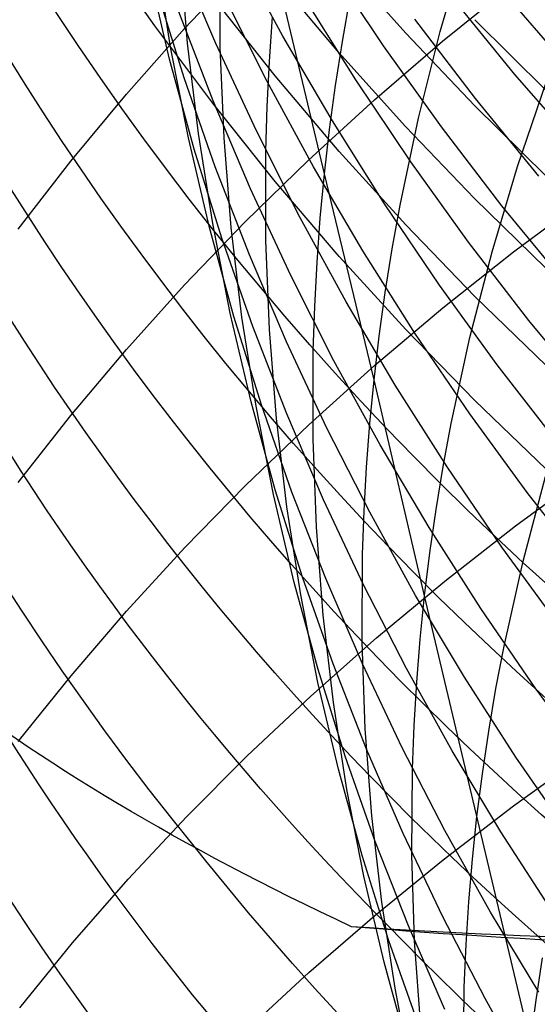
# Model space of a CAD drawing. Extents: x -383 to 1849, y -1185 to -529.
# Tile 584 of 656: x 399.01 to 401.47, y -945.55 to -940.87. Entities that reach past the tile are written whole.
import ezdxf

# ---------------------------------------------------------------- set-up
doc = ezdxf.new("R2010")
doc.units = 0
doc.layers.add('PREDEFINITO', color=7, linetype='CONTINUOUS')

msp = doc.modelspace()

# ---------------------------------------------------------------- linework, layer by layer
at = {"layer": 'PREDEFINITO'}
for p, q in [((400.4551573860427, -941.6067464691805, 525.4408343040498), (400.0072377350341, -939.7188639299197, 528.5513416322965)), ((399.6490650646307, -940.9029347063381, 601.7252208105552), (399.3817631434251, -940.5201149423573, 601.8793030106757)), ((400.2578980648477, -940.952718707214, 544.4722512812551), (400.0362146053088, -940.5435795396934, 544.3120099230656)), ((401.0050072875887, -940.9308602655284, 522.9291511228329), (401.1246656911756, -940.5211815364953, 522.6922847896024)), ((399.7241237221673, -941.0053177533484, 533.2470930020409), (399.6553113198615, -940.5732605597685, 533.0280089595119)), ((399.939073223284, -940.9871583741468, 540.8577923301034), (399.7607807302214, -940.5658457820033, 540.6757071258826)), ((399.8041961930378, -940.9855033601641, 531.2502190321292), (399.7686298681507, -940.5540553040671, 531.024187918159)), ((399.9597934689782, -941.0068935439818, 529.2408332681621), (399.9585441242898, -940.5778152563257, 529.0091348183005)), ((400.841362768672, -940.9379899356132, 596.7059236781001), (400.5251736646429, -940.5827690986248, 596.8263153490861)), ((399.7194373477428, -941.0619425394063, 535.2278627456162), (399.6181896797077, -940.6311741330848, 535.0168966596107)), ((399.7903920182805, -940.9158757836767, 636.2109057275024), (400.0791893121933, -940.6104215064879, 636.4657327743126)), ((400.7358027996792, -940.9985281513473, 548.0090361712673), (400.4733547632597, -940.6056595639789, 547.871265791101)), ((400.5240580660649, -941.0294853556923, 598.3209585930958), (400.2196338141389, -940.6674386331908, 598.4512991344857)), ((401.5668894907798, -941.0440071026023, 553.120956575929), (401.2535043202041, -940.6817067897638, 553.0170742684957)), ((399.7884356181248, -941.1500315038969, 537.1885787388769), (399.6557255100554, -940.7224699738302, 536.9867620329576)), ((401.0166576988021, -940.9758047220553, 638.6954987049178), (401.3521770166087, -940.7047159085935, 638.9291918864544)), ((400.2210738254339, -941.140577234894, 599.9438692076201), (399.9288214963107, -940.7719078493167, 600.0844975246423)), ((400.182446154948, -941.167238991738, 542.7605352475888), (399.9752160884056, -940.7547238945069, 542.589936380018)), ((400.6034696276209, -941.1594810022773, 546.3229855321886), (400.3545946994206, -940.7613960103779, 546.1745715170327)), ((400.5403594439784, -940.9769967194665, 525.0795112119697), (400.5772873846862, -940.7674977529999, 524.9604236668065)), ((401.3601663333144, -941.1342524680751, 551.4727457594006), (401.0591938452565, -940.7641075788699, 551.3582756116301)), ((399.9256845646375, -941.2598421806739, 539.1234830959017), (399.7626487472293, -940.8369973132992, 538.9315557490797)), ((400.1937365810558, -941.0734959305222, 527.2230341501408), (400.2086198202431, -940.8609931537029, 527.104772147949)), ((401.1734310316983, -941.2491321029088, 549.81443361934), (400.8851336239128, -940.8718048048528, 549.6893558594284)), ((401.5084951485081, -941.2102767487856, 594.9895925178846), (401.1693239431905, -940.8739602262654, 595.0970740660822)), ((399.514028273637, -941.2279042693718, 635.9501825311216), (399.7903920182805, -940.9158757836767, 636.2109057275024)), ((399.9289642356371, -941.2774784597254, 601.5741380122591), (399.6490650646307, -940.9029347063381, 601.7252208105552)), ((400.4929934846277, -941.354796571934, 544.6310028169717), (400.2578980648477, -940.952718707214, 544.4722512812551)), ((401.1691750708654, -941.2828878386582, 596.588663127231), (400.841362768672, -940.9379899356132, 596.7059236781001)), ((400.9014749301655, -941.3424971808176, 523.1694240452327), (401.0050072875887, -940.9308602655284, 522.9291511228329)), ((399.8087628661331, -941.4348630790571, 533.4666286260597), (399.7241237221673, -941.0053177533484, 533.2470930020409)), ((399.8560509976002, -941.4152887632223, 531.4772193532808), (399.8041961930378, -940.9855033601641, 531.2502190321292)), ((400.1315243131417, -941.4028369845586, 541.0388410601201), (399.939073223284, -940.9871583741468, 540.8577923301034)), ((399.9777948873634, -941.4351401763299, 529.4740570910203), (399.9597934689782, -941.0068935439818, 529.2408332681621)), ((400.5076688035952, -941.1867382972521, 525.1992920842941), (400.5403594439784, -940.9769967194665, 525.0795112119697)), ((400.6923738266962, -941.2547274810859, 638.4545801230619), (401.0166576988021, -940.9758047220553, 638.6954987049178)), ((401.0109124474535, -941.3828857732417, 548.1449927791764), (400.7358027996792, -940.9985281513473, 548.0090361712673)), ((399.8360356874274, -941.4893254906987, 535.4387967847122), (399.7194373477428, -941.0619425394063, 535.2278627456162)), ((400.84035382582, -941.3817455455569, 598.1937835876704), (400.5240580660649, -941.0294853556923, 598.3209585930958)), ((400.1831574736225, -941.2859937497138, 527.3418259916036), (400.1937365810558, -941.0734959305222, 527.2230341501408)), ((399.9360058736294, -941.5733280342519, 537.3899225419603), (399.7884356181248, -941.1500315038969, 537.1885787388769)), ((400.5254270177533, -941.4999961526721, 599.8064216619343), (400.2210738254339, -941.140577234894, 599.9438692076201)), ((400.8652683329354, -941.5495493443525, 546.469645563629), (400.6034696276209, -941.1594810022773, 546.3229855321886)), ((401.6730732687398, -941.4943906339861, 551.5852003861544), (401.3601663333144, -941.1342524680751, 551.4727457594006)), ((400.403349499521, -941.5731722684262, 542.9297566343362), (400.182446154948, -941.167238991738, 542.7605352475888)), ((400.4792549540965, -941.3966717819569, 525.3197414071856), (400.5076688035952, -941.1867382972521, 525.1992920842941)), ((401.3728063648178, -941.5712571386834, 521.156417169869), (401.5098240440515, -941.1681048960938, 520.915806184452)), ((399.2503982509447, -941.5461568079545, 635.6838561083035), (399.514028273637, -941.2279042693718, 635.9501825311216)), ((400.3796253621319, -941.5411398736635, 638.206735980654), (400.6923738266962, -941.2547274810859, 638.4545801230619)), ((401.4739180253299, -941.6169615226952, 549.9375056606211), (401.1734310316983, -941.2491321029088, 549.81443361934)), ((400.103119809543, -941.6775258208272, 539.3145409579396), (399.9256845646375, -941.2598421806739, 539.1234830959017)), ((400.2212114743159, -941.6432920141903, 601.4262361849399), (399.9289642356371, -941.2774784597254, 601.5741380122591)), ((400.1768533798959, -941.4984340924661, 527.4611143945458), (400.1831574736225, -941.2859937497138, 527.3418259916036)), ((401.5083638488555, -941.6169941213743, 596.4746894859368), (401.1691750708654, -941.2828878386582, 596.588663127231)), ((400.8143830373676, -941.755693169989, 523.4128997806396), (400.9014749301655, -941.3424971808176, 523.1694240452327)), ((400.7412590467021, -941.7493538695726, 544.7880852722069), (400.4929934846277, -941.354796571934, 544.6310028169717)), ((401.1682730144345, -941.7237568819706, 598.0699380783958), (400.84035382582, -941.3817455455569, 598.1937835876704)), ((401.2984416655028, -941.7582633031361, 548.2789755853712), (401.0109124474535, -941.3828857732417, 548.1449927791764)), ((399.9089934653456, -941.8614608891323, 533.6863773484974), (399.8087628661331, -941.4348630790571, 533.4666286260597)), ((399.9239592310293, -941.8429814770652, 531.7049413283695), (399.8560509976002, -941.4152887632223, 531.4772193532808)), ((400.0123143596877, -941.8621300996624, 529.7085493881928), (399.9777948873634, -941.4351401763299, 529.4740570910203)), ((400.33789498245, -941.8124261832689, 541.2186524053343), (400.1315243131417, -941.4028369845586, 541.0388410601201)), ((400.4551573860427, -941.6067464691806, 525.4408343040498), (400.4792549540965, -941.3966717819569, 525.3197414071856)), ((399.9677487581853, -941.9128831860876, 535.6494701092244), (399.8360356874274, -941.4893254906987, 535.4387967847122)), ((400.1769537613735, -941.9229322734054, 527.7010477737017), (400.1768533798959, -941.4984340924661, 527.4611143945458)), ((400.8416320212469, -941.8497067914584, 599.6723274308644), (400.5254270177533, -941.4999961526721, 599.8064216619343)), ((398.9998021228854, -941.8702832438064, 635.4122193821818), (399.2503982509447, -941.5461568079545, 635.6838561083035)), ((400.0982003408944, -941.9919147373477, 537.5905743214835), (399.9360058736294, -941.5733280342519, 537.3899225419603)), ((400.0787122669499, -941.8346975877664, 637.952266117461), (400.3796253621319, -941.5411398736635, 638.206735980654)), ((400.6376858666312, -941.9720672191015, 543.0974109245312), (400.403349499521, -941.5731722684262, 542.9297566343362)), ((401.139750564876, -941.9311344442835, 546.6143811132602), (400.8652683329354, -941.5495493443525, 546.469645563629)), ((401.2515987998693, -941.9766604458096, 521.4007326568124), (401.3728063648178, -941.5712571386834, 521.156417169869)), ((400.4354042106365, -941.8169114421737, 525.5625443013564), (400.4551573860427, -941.6067464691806, 525.4408343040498)), ((400.6907783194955, -942.585165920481, 523.9086445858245), (400.4551573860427, -941.6067464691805, 525.4408343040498)), ((400.5255575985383, -941.9999211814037, 601.2816968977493), (400.2212114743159, -941.6432920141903, 601.4262361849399)), ((400.294716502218, -942.0895967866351, 539.504518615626), (400.103119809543, -941.6775258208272, 539.3145409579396)), ((401.3533531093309, -941.9774942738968, 640.413389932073), (401.6998405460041, -941.719066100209, 640.6447530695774)), ((401.0024529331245, -942.1359313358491, 544.9433193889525), (400.7412590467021, -941.7493538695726, 544.7880852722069)), ((400.7771005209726, -941.9627510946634, 523.5357750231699), (400.8143830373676, -941.755693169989, 523.4128997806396)), ((401.5075675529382, -942.0550570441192, 597.9495860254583), (401.1682730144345, -941.7237568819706, 598.0699380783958)), ((401.5981484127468, -942.1241916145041, 548.4108245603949), (401.2984416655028, -941.7582633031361, 548.2789755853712)), ((400.5579462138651, -942.2154705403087, 541.3970254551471), (400.33789498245, -941.8124261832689, 541.2186524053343)), ((399.7899345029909, -942.1350563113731, 637.69147037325), (400.0787122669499, -941.8346975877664, 637.952266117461)), ((400.0245802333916, -942.2846755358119, 533.9061006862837), (399.9089934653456, -941.8614608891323, 533.6863773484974)), ((400.0076858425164, -942.268151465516, 531.9331374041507), (399.9239592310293, -941.8429814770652, 531.7049413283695)), ((400.0631178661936, -942.2874382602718, 529.944053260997), (400.0123143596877, -941.8621300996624, 529.7085493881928)), ((400.4199780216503, -942.0271149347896, 525.6848385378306), (400.4354042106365, -941.8169114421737, 525.5625443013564)), ((401.169439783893, -942.1892513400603, 599.54175905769), (400.8416320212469, -941.8497067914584, 599.6723274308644)), ((400.1143406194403, -942.3321758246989, 535.8596540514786), (399.9677487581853, -941.9128831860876, 535.6494701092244)), ((400.1938047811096, -942.3465703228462, 527.9425680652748), (400.1769537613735, -941.9229322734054, 527.7010477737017)), ((401.426676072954, -942.3037697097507, 546.7570216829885), (401.139750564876, -941.9311344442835, 546.6143811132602)), ((400.2747830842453, -942.4053467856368, 537.7903149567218), (400.0982003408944, -941.9919147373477, 537.5905743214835)), ((400.8417534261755, -942.3469117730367, 601.1407017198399), (400.5255575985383, -941.9999211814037, 601.2816968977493)), ((400.885215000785, -942.3634673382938, 543.263308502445), (400.6376858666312, -941.9720672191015, 543.0974109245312)), ((400.7440460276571, -942.1700491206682, 523.659374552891), (400.7771005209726, -941.9627510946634, 523.5357750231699)), ((401.0177965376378, -942.2439545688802, 640.1743392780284), (401.3533531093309, -941.9774942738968, 640.413389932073)), ((401.1465191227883, -942.3839167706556, 521.6485410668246), (401.2515987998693, -941.9766604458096, 521.4007326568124)), ((400.408850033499, -942.2373049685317, 525.8076825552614), (400.4199780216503, -942.0271149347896, 525.6848385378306)), ((400.5002366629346, -942.4956036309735, 539.6932053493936), (400.294716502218, -942.0895967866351, 539.504518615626)), ((399.5135920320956, -942.4418717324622, 637.4246485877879), (399.7899345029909, -942.1350563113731, 637.69147037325)), ((401.276333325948, -942.5140697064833, 545.0965259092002), (401.0024529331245, -942.1359313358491, 544.9433193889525)), ((400.7152588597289, -942.3775373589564, 523.7836728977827), (400.7440460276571, -942.1700491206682, 523.659374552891)), ((401.5086012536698, -942.5181719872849, 599.4148890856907), (401.169439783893, -942.1892513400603, 599.54175905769)), ((400.4019914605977, -942.4474295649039, 525.9310418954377), (400.408850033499, -942.2373049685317, 525.8076825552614)), ((400.7914389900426, -942.6115146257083, 541.5737592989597), (400.5579462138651, -942.2154705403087, 541.3970254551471)), ((400.1069957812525, -942.6903686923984, 532.1615600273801), (400.0076858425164, -942.268151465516, 531.9331374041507)), ((400.1552878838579, -942.7040713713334, 534.1255601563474), (400.0245802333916, -942.2846755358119, 533.9061006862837)), ((400.6934711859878, -942.5181081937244, 639.9279080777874), (401.0177965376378, -942.2439545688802, 640.1743392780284)), ((400.1299713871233, -942.7106396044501, 530.1803118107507), (400.0631178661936, -942.2874382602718, 529.944053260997)), ((401.7258046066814, -942.6669885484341, 546.8973967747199), (401.426676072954, -942.3037697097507, 546.7570216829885)), ((400.2755753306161, -942.7467636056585, 536.0691199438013), (400.1143406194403, -942.3321758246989, 535.8596540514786)), ((400.2271734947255, -942.7689280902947, 528.1854090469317), (400.1938047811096, -942.3465703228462, 527.9425680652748)), ((400.6907783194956, -942.5851659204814, 523.9086445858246), (400.7152588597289, -942.3775373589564, 523.7836728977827)), ((401.1695497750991, -942.6838096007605, 601.0034322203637), (400.8417534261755, -942.3469117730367, 601.1407017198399)), ((401.1456966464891, -942.7469161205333, 543.4272597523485), (400.885215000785, -942.3634673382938, 543.263308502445)), ((400.4655181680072, -942.8131793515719, 537.988925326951), (400.2747830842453, -942.4053467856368, 537.7903149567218)), ((401.0578851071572, -942.7926280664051, 521.899630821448), (401.1465191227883, -942.3839167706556, 521.6485410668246)), ((399.2499848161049, -942.7547995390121, 637.152100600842), (399.5135920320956, -942.4418717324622, 637.4246485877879)), ((400.4009674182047, -942.8672745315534, 526.1791687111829), (400.4019914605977, -942.4474295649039, 525.9310418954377)), ((400.3806774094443, -942.7996163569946, 639.6744033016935), (400.6934711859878, -942.5181081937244, 639.9279080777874)), ((400.7194423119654, -942.8950949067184, 539.8803904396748), (400.5002366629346, -942.4956036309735, 539.6932053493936)), ((401.5626584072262, -942.8833097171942, 545.2475255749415), (401.276333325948, -942.5140697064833, 545.0965259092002)), ((400.6706323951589, -942.7928846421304, 524.0342624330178), (400.6907783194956, -942.5851659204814, 523.9086445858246)), ((400.931225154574, -943.612823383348, 522.4108080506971), (400.6907783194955, -942.585165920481, 523.9086445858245)), ((401.0381342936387, -943.0001030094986, 541.7486530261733), (400.7914389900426, -942.6115146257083, 541.5737592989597)), ((400.2216539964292, -943.1092031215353, 532.3899616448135), (400.1069957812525, -942.6903686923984, 532.1615600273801)), ((400.3008811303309, -943.1192127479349, 534.3445172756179), (400.1552878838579, -942.7040713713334, 534.1255601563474)), ((401.5086974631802, -943.0101604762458, 600.870069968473), (401.1695497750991, -942.6838096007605, 601.0034322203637)), ((400.2126409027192, -943.13130907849, 530.4170681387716), (400.1299713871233, -942.7106396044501, 530.1803118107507)), ((400.4512169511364, -943.156206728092, 536.277639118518), (400.2755753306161, -942.7467636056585, 536.0691199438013)), ((401.41889054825, -943.1219570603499, 543.5890750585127), (401.1456966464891, -942.7469161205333, 543.4272597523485)), ((398.9994128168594, -943.0734954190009, 636.8741262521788), (399.2499848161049, -942.7547995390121, 637.152100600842)), ((400.0797155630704, -943.0881402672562, 639.4141319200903), (400.3806774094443, -942.7996163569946, 639.6744033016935)), ((400.2768269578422, -943.1895854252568, 528.4293044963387), (400.2271734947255, -942.7689280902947, 528.1854090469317)), ((400.6548038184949, -943.0006422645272, 524.1604924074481), (400.6706323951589, -942.7928846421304, 524.0342624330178)), ((401.0198345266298, -942.9974049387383, 522.0263400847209), (401.0578851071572, -942.7926280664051, 521.899630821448)), ((400.6701696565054, -943.2149676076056, 538.1861863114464), (400.4655181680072, -942.8131793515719, 537.988925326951)), ((400.4166756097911, -943.2862340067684, 526.4289433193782), (400.4009674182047, -942.8672745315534, 526.1791687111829)), ((400.9520954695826, -943.2876191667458, 540.0658631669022), (400.7194423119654, -942.8950949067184, 539.8803904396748)), ((400.6432640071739, -943.2083872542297, 524.2872987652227), (400.6548038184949, -943.0006422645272, 524.1604924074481)), ((400.9860145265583, -943.2023962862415, 522.1537903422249), (401.0198345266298, -942.9974049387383, 522.0263400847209)), ((401.2977931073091, -943.38078026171, 541.9215057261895), (401.0381342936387, -943.0001030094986, 541.7486530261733)), ((401.3634858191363, -943.28002774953, 641.8710366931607), (401.7102622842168, -943.0256667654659, 642.1079162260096)), ((401.3987934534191, -943.4472644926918, 520.1430405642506), (401.5051426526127, -943.0448313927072, 519.8879600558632)), ((399.7908860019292, -943.3833411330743, 639.1474009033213), (400.0797155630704, -943.0881402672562, 639.4141319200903)), ((400.3514254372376, -943.5242247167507, 532.6180947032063), (400.2216539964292, -943.1092031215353, 532.3899616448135)), ((400.4611246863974, -943.5296640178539, 534.5627335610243), (400.3008811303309, -943.1192127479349, 534.3445172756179)), ((401.7045564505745, -943.4881336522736, 543.7485648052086), (401.41889054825, -943.1219570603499, 543.5890750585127)), ((400.3108923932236, -943.5490216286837, 530.6540653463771), (400.2126409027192, -943.13130907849, 530.4170681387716)), ((400.6410295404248, -943.5600653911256, 536.4849829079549), (400.4512169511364, -943.156206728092, 536.277639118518)), ((400.3425322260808, -943.6081221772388, 528.6739881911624), (400.2768269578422, -943.1895854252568, 528.4293044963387)), ((400.6359843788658, -943.4160680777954, 524.414645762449), (400.6432640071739, -943.2083872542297, 524.2872987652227)), ((400.8885016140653, -943.6102667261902, 538.3818787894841), (400.6701696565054, -943.2149676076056, 538.1861863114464)), ((400.9564648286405, -943.4075523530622, 522.2819551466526), (400.9860145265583, -943.2023962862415, 522.1537903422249)), ((400.4488857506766, -943.7038921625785, 526.6800900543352), (400.4166756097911, -943.2862340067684, 526.4289433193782)), ((401.1979581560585, -943.6727249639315, 540.2494128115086), (400.9520954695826, -943.2876191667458, 540.0658631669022)), ((401.0276000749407, -943.5422692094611, 641.6263121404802), (401.3634858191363, -943.28002774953, 641.8710366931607)), ((399.514489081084, -943.6848801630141, 638.87451722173), (399.7908860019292, -943.3833411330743, 639.1474009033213)), ((400.9312251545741, -943.6128233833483, 522.4108080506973), (400.9564648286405, -943.4075523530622, 522.2819551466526)), ((401.5701764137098, -943.7530909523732, 542.0921164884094), (401.2977931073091, -943.38078026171, 541.9215057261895)), ((400.6340913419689, -943.8310310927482, 524.6708186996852), (400.6359843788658, -943.4160680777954, 524.414645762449)), ((401.3088806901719, -943.851083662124, 520.4015038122), (401.3987934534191, -943.4472644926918, 520.1430405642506)), ((400.4960750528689, -943.9350034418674, 532.8457116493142), (400.3514254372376, -943.5242247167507, 532.6180947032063)), ((400.6357832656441, -943.9349895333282, 534.779970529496), (400.4611246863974, -943.5296640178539, 534.5627335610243)), ((400.7029089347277, -943.8120563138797, 641.3740578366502), (401.0276000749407, -943.5422692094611, 641.6263121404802)), ((400.424491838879, -943.9633522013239, 530.891046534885), (400.3108923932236, -943.5490216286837, 530.6540653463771)), ((400.8447771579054, -943.957899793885, 536.6909226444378), (400.6410295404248, -943.5600653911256, 536.4849829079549)), ((400.4240563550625, -944.0241181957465, 528.9191939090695), (400.3425322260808, -943.6081221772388, 528.6739881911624)), ((401.1202781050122, -943.9986318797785, 538.5757836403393), (400.8885016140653, -943.6102667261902, 538.3818787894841)), ((400.9103238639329, -943.818159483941, 522.5403209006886), (400.9312251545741, -943.6128233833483, 522.4108080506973)), ((401.4347276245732, -945.7341214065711, 519.464939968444), (400.931225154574, -943.612823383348, 522.4108080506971)), ((399.2508251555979, -943.992418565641, 638.59578784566), (399.514489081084, -943.6848801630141, 638.87451722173)), ((401.4567923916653, -944.0499608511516, 540.4308286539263), (401.1979581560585, -943.6727249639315, 540.2494128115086)), ((400.4973675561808, -944.1198331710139, 526.9323332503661), (400.4488857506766, -943.7038921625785, 526.6800900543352)), ((400.3897162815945, -944.089054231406, 641.1145890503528), (400.7029089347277, -943.8120563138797, 641.3740578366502)), ((400.8937438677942, -944.0235102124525, 522.6704587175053), (400.9103238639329, -943.818159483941, 522.5403209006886)), ((400.6488960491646, -944.2451190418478, 524.9287252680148), (400.6340913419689, -943.8310310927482, 524.6708186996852)), ((401.2701879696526, -944.0533899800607, 520.5319360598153), (401.3088806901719, -943.851083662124, 520.4015038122)), ((400.5532052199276, -944.3738757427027, 531.127754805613), (400.424491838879, -943.9633522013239, 530.891046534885)), ((400.6553677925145, -944.341109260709, 533.0725649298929), (400.4960750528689, -943.9350034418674, 532.8457116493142)), ((400.8246215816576, -944.3347536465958, 534.9959896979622), (400.6357832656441, -943.9349895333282, 534.779970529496)), ((401.0622238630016, -944.349270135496, 536.8952296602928), (400.8447771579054, -943.957899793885, 536.6909226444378)), ((399.0001945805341, -944.3056175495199, 638.3115197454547), (399.2508251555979, -943.992418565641, 638.59578784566)), ((401.3652631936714, -944.3796182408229, 538.7676817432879), (401.1202781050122, -943.9986318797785, 538.5757836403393)), ((400.5211664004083, -944.437153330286, 529.1646554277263), (400.4240563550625, -944.0241181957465, 528.9191939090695)), ((400.8814567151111, -944.2288249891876, 522.8011848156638), (400.8937438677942, -944.0235102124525, 522.6704587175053)), ((401.2357243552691, -944.2558951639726, 520.6631325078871), (401.2701879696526, -944.0533899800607, 520.5319360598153)), ((401.7283601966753, -944.4188753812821, 540.609899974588), (401.4567923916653, -944.0499608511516, 540.4308286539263)), ((400.0883259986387, -944.3729281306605, 640.8482210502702), (400.3897162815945, -944.089054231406, 641.1145890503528)), ((400.5618907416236, -944.5336412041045, 527.1853972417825), (400.4973675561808, -944.1198331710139, 526.9323332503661)), ((400.6801698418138, -944.6579196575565, 525.188079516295), (400.6488960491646, -944.2451190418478, 524.9287252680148)), ((400.873433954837, -944.4340532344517, 522.9324625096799), (400.8814567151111, -944.2288249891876, 522.8011848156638)), ((401.2055298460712, -944.4585499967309, 520.7950659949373), (401.2357243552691, -944.2558951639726, 520.6631325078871)), ((400.8290686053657, -944.7421121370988, 533.298406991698), (400.6553677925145, -944.341109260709, 533.0725649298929)), ((401.0274043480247, -944.7285207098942, 535.210552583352), (400.8246215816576, -944.3347536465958, 534.9959896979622)), ((399.7990419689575, -944.6633431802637, 640.5752691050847), (400.0883259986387, -944.3729281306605, 640.8482210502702)), ((400.6967985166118, -944.7801671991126, 531.3639332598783), (400.5532052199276, -944.3738757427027, 531.127754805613)), ((401.2931337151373, -944.7337366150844, 537.0976752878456), (401.0622238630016, -944.349270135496, 536.8952296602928)), ((401.354087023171, -944.6104088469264, 643.3036286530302), (401.7005072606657, -944.3612921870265, 643.5450248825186)), ((401.6232209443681, -944.7527809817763, 538.9573539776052), (401.3652631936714, -944.3796182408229, 538.7676817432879)), ((400.6336294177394, -944.8468074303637, 529.4101065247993), (400.5211664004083, -944.437153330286, 529.1646554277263)), ((400.8700678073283, -944.8440478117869, 523.1965259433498), (400.873433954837, -944.4340532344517, 522.9324625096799)), ((401.1796444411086, -944.6613052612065, 520.9277093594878), (401.2055298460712, -944.4585499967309, 520.7950659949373)), ((400.6422250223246, -944.9449004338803, 527.4390063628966), (400.5618907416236, -944.5336412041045, 527.1853972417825)), ((401.0185818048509, -944.867239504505, 643.0542425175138), (401.354087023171, -944.6104088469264, 643.3036286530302)), ((399.5221680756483, -944.9599645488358, 640.2960484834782), (399.7990419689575, -944.6633431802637, 640.5752691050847)), ((400.727684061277, -945.0690206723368, 525.4485954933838), (400.6801698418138, -944.6579196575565, 525.188079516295)), ((401.1580967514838, -944.864111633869, 521.0610336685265), (401.1796444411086, -944.6613052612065, 520.9277093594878)), ((401.0169424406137, -945.1375820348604, 533.5229902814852), (400.8290686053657, -944.7421121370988, 533.298406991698)), ((401.243896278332, -945.1158550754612, 535.4234207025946), (401.0274043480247, -944.7285207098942, 535.210552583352)), ((401.5372707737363, -945.1108594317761, 537.2980308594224), (401.2931337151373, -944.7337366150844, 537.0976752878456)), ((400.8550377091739, -945.1818015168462, 531.599324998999), (400.6967985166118, -944.7801671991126, 531.3639332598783)), ((400.7612124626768, -945.2526603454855, 529.655280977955), (400.6336294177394, -944.8468074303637, 529.4101065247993)), ((400.8834178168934, -945.2530893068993, 523.4623555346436), (400.8700678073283, -944.8440478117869, 523.1965259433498)), ((400.6942932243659, -945.1314581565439, 642.7971860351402), (401.0185818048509, -944.867239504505, 643.0542425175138)), ((401.14086983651, -945.066919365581, 521.1950029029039), (401.1580967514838, -944.864111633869, 521.0610336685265)), ((400.7381401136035, -945.3531950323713, 527.69288494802), (400.6422250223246, -944.9449004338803, 527.4390063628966)), ((399.2580082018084, -945.2624574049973, 640.010874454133), (399.5221680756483, -944.9599645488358, 640.2960484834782)), ((400.7912100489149, -945.4780098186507, 525.7099872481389), (400.727684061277, -945.0690206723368, 525.4485954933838)), ((401.1279353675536, -945.2696786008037, 521.3295792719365), (401.14086983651, -945.066919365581, 521.1950029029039)), ((400.3815229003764, -945.4027387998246, 642.5327787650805), (400.6942932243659, -945.1314581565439, 642.7971860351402)), ((401.2187542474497, -945.5270889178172, 533.74606724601), (401.0169424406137, -945.1375820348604, 533.5229902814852)), ((401.4738620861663, -945.4963210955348, 535.6343555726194), (401.243896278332, -945.1158550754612, 535.4234207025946)), ((401.0276887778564, -945.5783536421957, 531.8336731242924), (400.8550377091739, -945.1818015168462, 531.599324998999)), ((399.0068662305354, -945.5704869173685, 639.7200622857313), (399.2580082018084, -945.2624574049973, 640.010874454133)), ((400.9036825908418, -945.6542919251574, 529.8999125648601), (400.7612124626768, -945.2526603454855, 529.655280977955)), ((400.9132563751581, -945.6607730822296, 523.7296577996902), (400.8834178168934, -945.2530893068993, 523.4623555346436)), ((401.1192650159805, -945.4723394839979, 521.4647249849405), (401.1279353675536, -945.2696786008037, 521.3295792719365)), ((400.8494057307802, -945.7581091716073, 527.9467573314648), (400.7381401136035, -945.3531950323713, 527.69288494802)), ((401.4611513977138, -945.5339619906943, 519.3285366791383), (401.4918806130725, -945.3338896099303, 519.1928639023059)), ((400.0805724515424, -945.6807554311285, 642.2613402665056), (400.3815229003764, -945.4027387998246, 642.5327787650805)), ((400.8705191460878, -945.8844748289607, 525.9719688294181), (400.7912100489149, -945.4780098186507, 525.7099872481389)), ((401.1146033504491, -945.8771667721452, 521.7365732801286), (401.1192650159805, -945.4723394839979, 521.4647249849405)), ((401.4342689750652, -945.9102027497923, 533.9673903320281), (401.2187542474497, -945.5270889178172, 533.74606724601)), ((401.4347276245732, -945.7341214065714, 519.464939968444), (401.4611513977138, -945.5339619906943, 519.3285366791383))]:
    msp.add_line(p, q, dxfattribs=at)
at = {"layer": 'PREDEFINITO', "extrusion": (0.01527697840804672, -0.1016941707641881, -0.994698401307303)}
msp.add_arc((269.672296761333, 1032.517540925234, -459.5050995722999), 14.99696096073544, 132.0550495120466, 314.6365593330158, dxfattribs=at)
at = {"layer": 'PREDEFINITO', "extrusion": (-0.01682269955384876, 0.3816109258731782, -0.9241699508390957)}
msp.add_arc((-370.4816276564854, -647.1987904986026, -923.458420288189), 14.96201527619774, 305.7136932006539, 39.07971479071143, dxfattribs=at)
at = {"layer": 'PREDEFINITO', "extrusion": (-0.01677253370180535, 0.3998133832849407, -0.9164430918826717)}
msp.add_arc((-372.4913130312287, -628.0207622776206, -937.4926772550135), 14.97210137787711, 309.2187627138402, 34.80961328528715, dxfattribs=at)
at = {"layer": 'PREDEFINITO', "extrusion": (-0.01676555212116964, 0.4178793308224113, -0.9083478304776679)}
msp.add_arc((-374.1621728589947, -608.6631320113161, -951.1926333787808), 14.93576120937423, 312.9155233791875, 30.70215050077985, dxfattribs=at)
at = {"layer": 'PREDEFINITO', "extrusion": (-0.01682716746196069, 0.4357779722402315, -0.8998968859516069)}
msp.add_arc((-375.5499007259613, -589.1333417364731, -964.5462940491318), 14.9216614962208, 316.6721974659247, 26.01554508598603, dxfattribs=at)
at = {"layer": 'PREDEFINITO', "extrusion": (-0.0169065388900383, 0.4534079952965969, -0.8911427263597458)}
msp.add_arc((-376.8263740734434, -569.4852474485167, -977.4685173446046), 14.96670602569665, 320.519347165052, 19.23476142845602, dxfattribs=at)
at = {"layer": 'PREDEFINITO', "extrusion": (-0.01683940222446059, 0.4708368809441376, -0.882059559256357)}
msp.add_arc((-378.3176098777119, -549.5250729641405, -989.9408738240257), 15.04527313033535, 326.1863178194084, 12.39613983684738, dxfattribs=at)
at = {"layer": 'PREDEFINITO', "extrusion": (-0.01679092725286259, 0.5052259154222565, -0.8628237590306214)}
msp.add_arc((-381.0185674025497, -508.9696955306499, -1013.821173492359), 15.41221159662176, 305.7911165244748, 345.7099688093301, dxfattribs=at)
at = {"layer": 'PREDEFINITO', "extrusion": (-0.07010089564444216, 0.957731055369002, -0.2789929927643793)}
msp.add_arc((-359.1461889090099, 327.7571983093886, -1103.183766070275), 31.96754048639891, 333.5807339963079, 342.9529578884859, dxfattribs=at)
at = {"layer": 'PREDEFINITO', "extrusion": (-0.0168224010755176, 0.4881501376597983, -0.8725975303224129)}
msp.add_arc((-379.555088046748, -529.5524017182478, -1002.092528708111), 14.98201890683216, 305.5244386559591, 333.2523012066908, dxfattribs=at)
at = {"layer": 'PREDEFINITO', "extrusion": (-0.01681069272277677, 0.4708523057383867, -0.8820518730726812)}
msp.add_arc((-378.1880950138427, -549.8725179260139, -989.9392768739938), 14.6763085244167, 305.4271981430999, 327.0200553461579, dxfattribs=at)
at = {"layer": 'PREDEFINITO', "extrusion": (-0.1691393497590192, 0.9818296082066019, -0.08603778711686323)}
msp.add_arc((-290.5628973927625, 540.6980181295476, -1048.150966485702), 59.73414495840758, 332.8092127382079, 340.3537570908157, dxfattribs=at)
at = {"layer": 'PREDEFINITO', "extrusion": (-0.1660983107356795, 0.9817245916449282, -0.09288798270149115)}
msp.add_arc((-291.8123627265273, 533.2083076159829, -1051.004357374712), 57.98385010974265, 332.4290268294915, 340.086569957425, dxfattribs=at)
at = {"layer": 'PREDEFINITO', "extrusion": (-0.01676326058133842, 0.4534943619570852, -0.8911014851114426)}
msp.add_arc((-376.8070579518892, -569.8221557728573, -977.4676393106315), 14.37681594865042, 305.3373934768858, 321.3189049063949, dxfattribs=at)
at = {"layer": 'PREDEFINITO', "extrusion": (-0.01680948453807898, 0.435789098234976, -0.8998918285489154)}
msp.add_arc((-375.1615345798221, -589.773020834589, -964.5466437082), 14.15548472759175, 305.3550447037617, 317.4394420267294, dxfattribs=at)

doc.saveas('drawing.dxf')
